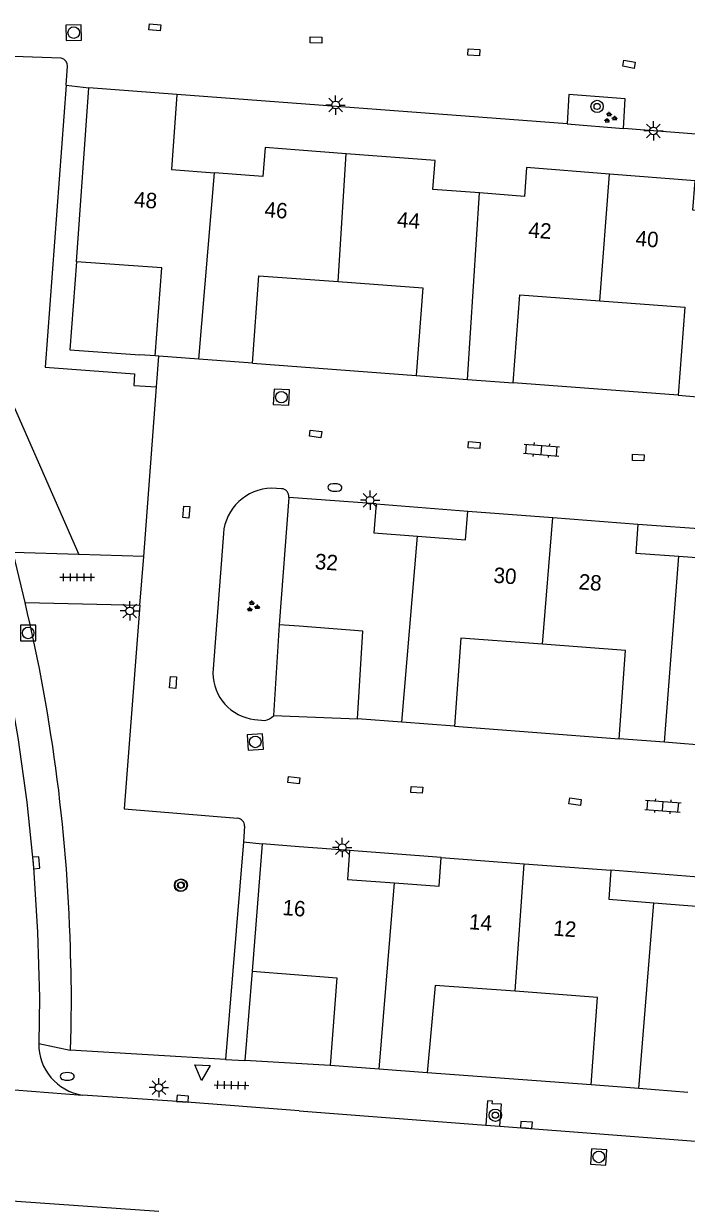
# Model space of a CAD drawing. Extents: x 132999 to 136000, y 398499 to 400501.
# Drawn here: x 133982.2 to 134025.1, y 399058.8 to 399135.6 of the extents above; entities that cross this region are included whole.
import ezdxf

# ---------------------------------------------------------------- set-up
doc = ezdxf.new("R2010")
doc.units = 0
for name, color, linetype in [('gg-afsc-erfafscheiding', 7, 'Continuous'), ('gg-afsc-muur', 7, 'Continuous'), ('gg-anno-huisnummerreeks BGT', 7, 'Continuous'), ('gg-bbg-hoofdgebouw', 7, 'Continuous'), ('gg-bbg-tussenscheiding', 7, 'Continuous'), ('gg-knt-BGT kruinlijn', 7, 'Continuous'), ('gg-knt-verharding', 7, 'Continuous'), ('gt-grn-groengrens', 7, 'Continuous'), ('gt-grn-weggrens', 7, 'Continuous'), ('gt-symb-boom', 7, 'Continuous'), ('gt-symb-brandkraan', 7, 'Continuous'), ('gt-symb-groenvak', 7, 'Continuous'), ('gt-symb-klinker verharding', 7, 'Continuous'), ('gt-symb-kolk', 7, 'Continuous'), ('gt-symb-kolk center center', 7, 'Continuous'), ('gt-symb-lichtmast', 7, 'Continuous'), ('gt-symb-rioolschacht', 7, 'Continuous'), ('gt-symb-tegel verharding', 7, 'Continuous'), ('gt-symb-waterafsluiter', 7, 'Continuous')]:
    doc.layers.add(name, color=color, linetype=linetype)

# ---------------------------------------------------------------- blocks, each defined once
blk = doc.blocks.new('gt0-KOLKCC')
at = {"layer": 'gt-symb-kolk center center'}
blk.add_lwpolyline([(-0.375, 0.2), (0.375, 0.2), (0.375, -0.2), (-0.375, -0.2)], close=True, dxfattribs=at)
blk = doc.blocks.new('gt0-LMAST')
at = {"layer": 'gt-symb-lichtmast'}
for p, q in [((-0.182, 0.173), (-0.447, 0.438)), ((-0.005, 0.246), (-0.005, 0.621)), ((0.172, 0.173), (0.437, 0.438)), ((-0.255, -0.004), (-0.63, -0.004)), ((-0.182, -0.181), (-0.447, -0.446)), ((-0.005, -0.254), (-0.005, -0.629)), ((0.437, -0.446), (0.172, -0.181)), ((0.245, -0.004), (0.62, -0.004))]:
    blk.add_line(p, q, dxfattribs=at)
blk.add_circle((-0.005, -0.004), 0.25, dxfattribs=at)
blk = doc.blocks.new('gt0-RS')
at = {"layer": 'gt-symb-rioolschacht'}
blk.add_lwpolyline([(-0.5, -0.5), (0.5, -0.5), (0.5, 0.5), (-0.5, 0.5)], close=True, dxfattribs=at)
blk.add_circle((0, 0), 0.375, dxfattribs=at)
blk = doc.blocks.new('gt0-BR')
at = {"layer": 'gt-symb-brandkraan'}
for centre, radius, start, end in [((-0.244, 0), 0.206, 107.56694, 252.43307), ((0.599, -2.664), 3, 106.89205, 107.56694), ((0, -0.691), 0.938, 73.10799, 106.89205), ((-0.599, -2.664), 3, 72.43309, 73.10799), ((0.244, 0), 0.206, 287.56695, 72.43309), ((0.599, 2.664), 3, 252.43307, 253.10797), ((0, 0.691), 0.938, 253.10797, 286.89206), ((-0.599, 2.664), 3, 286.89206, 287.56695)]:
    blk.add_arc(centre, radius, start, end, dxfattribs=at)
blk = doc.blocks.new('gt0-WAFSL')
at = {"layer": 'gt-symb-waterafsluiter'}
for p, q in [((-0.5, -0.333), (0, 0.667)), ((0, 0.667), (0.5, -0.333)), ((0.5, -0.333), (-0.5, -0.333))]:
    blk.add_line(p, q, dxfattribs=at)
blk = doc.blocks.new('gt0-BOOM')
at = {"layer": 'gt-symb-boom'}
for radius in [0.4, 0.2]:
    blk.add_circle((0, 0), radius, dxfattribs=at)
blk = doc.blocks.new('gt0-TEG1')
at = {"layer": 'gt-symb-tegel verharding'}
for p, q in [((-1.125, 0), (1.125, 0)), ((-0.9, -0.25), (-0.9, 0.25)), ((-0.45, -0.25), (-0.45, 0.25)), ((0, -0.25), (0, 0.25)), ((0.45, -0.25), (0.45, 0.25)), ((0.9, -0.25), (0.9, 0.25))]:
    blk.add_line(p, q, dxfattribs=at)
blk = doc.blocks.new('gt0-GRVAK')
at = {"layer": 'gt-symb-groenvak'}
for p, q in [((-0.11, 0.189), (-0.228, 0.24)), ((-0.182, 0.153), (0.088, 0.153)), ((-0.091, 0.211), (-0.156, 0.322)), ((-0.047, 0.214), (-0.047, 0.393)), ((-0.004, 0.211), (0.061, 0.322)), ((0.015, 0.189), (0.133, 0.24)), ((0.262, -0.052), (0.197, 0.059)), ((0.305, -0.049), (0.305, 0.13)), ((0.349, -0.052), (0.414, 0.059)), ((-0.245, -0.228), (-0.363, -0.177)), ((-0.318, -0.264), (-0.047, -0.264)), ((-0.226, -0.206), (-0.291, -0.095)), ((-0.183, -0.203), (-0.183, -0.024)), ((-0.139, -0.206), (-0.074, -0.095)), ((-0.12, -0.228), (-0.002, -0.177)), ((0.243, -0.074), (0.125, -0.023)), ((0.17, -0.11), (0.441, -0.11)), ((0.368, -0.074), (0.486, -0.023))]:
    blk.add_line(p, q, dxfattribs=at)
blk = doc.blocks.new('gt0-KOLK')
at = {"layer": 'gt-symb-kolk'}
blk.add_lwpolyline([(0, 0), (0.375, 0), (0.375, 0.4), (-0.375, 0.4), (-0.375, 0), (0, 0)], dxfattribs=at)
blk = doc.blocks.new('gt0-KL1')
at = {"layer": 'gt-symb-klinker verharding'}
for p, q in [((-1.15, 0.3), (1.15, 0.3)), ((-1, -0.3), (-1, 0.3)), ((-0.5, 0.3), (-0.5, 0.45)), ((0, -0.3), (0, 0.3)), ((0.5, 0.3), (0.5, 0.45)), ((1, -0.3), (1, 0.3)), ((-1.15, -0.3), (1.15, -0.3)), ((-0.5, -0.45), (-0.5, -0.3)), ((0.5, -0.45), (0.5, -0.3))]:
    blk.add_line(p, q, dxfattribs=at)

msp = doc.modelspace()

# ---------------------------------------------------------------- linework, layer by layer
at = {"layer": 'gg-afsc-erfafscheiding'}
for p, q in [((133998.7, 399096.66), (133998.333, 399090.764)), ((133998.333, 399090.764), (134003.781, 399090.56)), ((134018.921, 399066.83), (134008.291, 399067.61))]:
    msp.add_line(p, q, dxfattribs=at)
at = {"layer": 'gg-afsc-muur'}
for p, q in [((133985.57, 399120.19), (133985.15, 399114.484)), ((133985.15, 399114.484), (133989.689, 399114.16)), ((133990.67, 399114.09), (133989.689, 399114.16)), ((133996.98, 399113.62), (134007.591, 399112.82)), ((134024.561, 399111.54), (134013.871, 399112.34)), ((134010.061, 399090.09), (134020.731, 399089.27)), ((133996.95, 399074.19), (133996.49, 399068.41)), ((134002.011, 399068.08), (133996.49, 399068.41))]:
    msp.add_line(p, q, dxfattribs=at)
at = {"layer": 'gg-bbg-hoofdgebouw'}
for p, q in [((133985.57, 399120.19), (133986.374, 399131.467)), ((133992.078, 399131.047), (133986.374, 399131.467)), ((133992.078, 399131.047), (133991.72, 399126.18)), ((134020.109, 399125.876), (134014.741, 399126.3)), ((133991.72, 399126.18), (133994.526, 399125.962)), ((133990.916, 399114.072), (133990.67, 399114.09)), ((133993.493, 399113.88), (133990.916, 399114.072)), ((133996.98, 399113.62), (133993.493, 399113.88)), ((134007.591, 399112.82), (134010.923, 399112.565)), ((134010.923, 399112.565), (134013.871, 399112.34)), ((134024.561, 399111.54), (134027.659, 399111.288)), ((133999.33, 399104.92), (133998.7, 399096.66)), ((134004.991, 399104.49), (133999.33, 399104.92)), ((134010.931, 399104.03), (134016.432, 399103.605)), ((134016.432, 399103.605), (134021.941, 399103.18)), ((134006.666, 399090.344), (134003.781, 399090.56)), ((134010.061, 399090.09), (134006.666, 399090.344)), ((134023.669, 399089.04), (134020.731, 399089.27)), ((134026.991, 399088.78), (134023.669, 399089.04)), ((133997.61, 399082.45), (133996.95, 399074.19)), ((134009.211, 399081.57), (134014.585, 399081.164)), ((134014.585, 399081.164), (134020.201, 399080.74)), ((134005.187, 399067.842), (134002.011, 399068.08)), ((134008.291, 399067.61), (134005.187, 399067.842)), ((134022.013, 399066.588), (134018.921, 399066.83)), ((134025.191, 399066.34), (134022.013, 399066.588))]:
    msp.add_line(p, q, dxfattribs=at)
for points in [[(134003.059, 399127.203), (134000, 399127.434), (133997.79, 399127.6), (133997.65, 399125.72), (133994.526, 399125.962)], [(134011.699, 399124.655), (134008.661, 399124.89), (134008.811, 399126.77), (134003.059, 399127.203)], [(134014.741, 399126.3), (134014.601, 399124.43), (134011.699, 399124.655)], [(134028.468, 399123.321), (134025.515, 399123.544), (134025.658, 399125.438), (134020.109, 399125.876)], [(133990.67, 399114.09), (133991.1, 399119.8), (133985.57, 399120.19)], [(133996.98, 399113.62), (133997.4, 399119.29), (134002.53, 399118.909)], [(134002.53, 399118.909), (134008.021, 399118.5), (134007.591, 399112.82)], [(134013.871, 399112.34), (134014.301, 399118.05), (134019.482, 399117.662)], [(134019.482, 399117.662), (134024.991, 399117.25), (134024.561, 399111.54)], [(134004.991, 399104.49), (134004.841, 399102.61), (134007.666, 399102.396)], [(134007.666, 399102.396), (134010.781, 399102.16), (134010.931, 399104.03)], [(134021.941, 399103.18), (134021.811, 399101.3), (134024.606, 399101.098)], [(134024.606, 399101.098), (134027.751, 399100.87), (134027.881, 399102.75)], [(134003.781, 399090.56), (134004.131, 399096.24), (134000, 399096.56), (133998.7, 399096.66)], [(134015.776, 399095.394), (134010.491, 399095.79), (134010.061, 399090.09)], [(134020.731, 399089.27), (134021.161, 399094.99), (134015.776, 399095.394)], [(134003.271, 399082.02), (134000, 399082.269), (133997.61, 399082.45)], [(134003.271, 399082.02), (134003.131, 399080.14), (134006.178, 399079.914)], [(134006.178, 399079.914), (134009.071, 399079.7), (134009.211, 399081.57)], [(134020.201, 399080.74), (134020.061, 399078.86), (134022.991, 399078.633)], [(134022.991, 399078.633), (134026.011, 399078.4), (134026.151, 399080.28)], [(133996.95, 399074.19), (134002.441, 399073.76), (134002.011, 399068.08)], [(134013.999, 399072.891), (134008.811, 399073.27), (134008.291, 399067.61)], [(134018.921, 399066.83), (134019.341, 399072.5), (134013.999, 399072.891)]]:
    msp.add_lwpolyline(points, dxfattribs=at)
at = {"layer": 'gg-bbg-tussenscheiding'}
for p, q in [((134002.53, 399118.909), (134003.059, 399127.203)), ((133993.493, 399113.88), (133994.526, 399125.962)), ((134019.482, 399117.662), (134020.109, 399125.876)), ((134010.923, 399112.565), (134011.699, 399124.655)), ((134015.776, 399095.394), (134016.432, 399103.605)), ((134006.666, 399090.344), (134007.666, 399102.396)), ((134023.669, 399089.04), (134024.606, 399101.098)), ((134013.999, 399072.891), (134014.585, 399081.164)), ((134005.187, 399067.842), (134006.178, 399079.914)), ((134022.013, 399066.588), (134022.991, 399078.633))]:
    msp.add_line(p, q, dxfattribs=at)
at = {"layer": 'gg-knt-BGT kruinlijn'}
msp.add_line((133975.988, 399123.39), (133985.723, 399101.212), dxfattribs=at)
at = {"layer": 'gg-knt-verharding'}
for p, q in [((133984.578, 399133.394), (133981.496, 399133.51)), ((133984.899, 399131.637), (133984.999, 399132.871)), ((133984.899, 399131.637), (133986.374, 399131.467)), ((134017.361, 399129.13), (133992.078, 399131.047)), ((134025.733, 399128.469), (134021.016, 399128.831)), ((133990.765, 399112.093), (133990.916, 399114.072)), ((133989.938, 399101.084), (133990.765, 399112.093)), ((133998.856, 399105.482), (133998.221, 399105.518)), ((134004.991, 399104.49), (134010.931, 399104.03)), ((133995.092, 399102.567), (133994.409, 399093.529)), ((134021.941, 399103.18), (134027.881, 399102.75)), ((133985.723, 399101.212), (133981.48, 399101.34)), ((133989.938, 399101.084), (133985.723, 399101.212)), ((133989.684, 399097.935), (133989.938, 399101.084)), ((133982.242, 399098.109), (133989.684, 399097.935)), ((133997.107, 399090.519), (133997.786, 399090.445)), ((133996.465, 399083.605), (133996.393, 399082.584)), ((133996.393, 399082.584), (133995.22, 399068.48)), ((133996.393, 399082.584), (133997.61, 399082.45)), ((134009.211, 399081.57), (134003.271, 399082.02)), ((134026.151, 399080.28), (134020.201, 399080.74)), ((133983.179, 399072.5), (133983.128, 399069.512)), ((133995.22, 399068.48), (133985.17, 399069.08)), ((133979.432, 399066.661), (133985.963, 399066.162)), ((134000, 399065.148), (134012.096, 399064.22)), ((134012.096, 399064.22), (134013.003, 399064.151)), ((134013.003, 399064.151), (134029.216, 399062.907))]:
    msp.add_line(p, q, dxfattribs=at)
for points in [[(133984.899, 399131.637), (133983.54, 399113.362), (133989.328, 399112.928), (133989.3, 399112.171), (133990.765, 399112.093)], [(134021.016, 399128.831), (134021.137, 399130.762), (134017.482, 399131.046), (134017.361, 399129.13)], [(133968.278, 399126.974), (133974.224, 399115.478), (133974.962, 399113.915), (133976.304, 399110.729), (133977.469, 399107.474), (133977.979, 399105.822), (133979.114, 399101.748), (133980.145, 399097.647), (133981.041, 399093.513), (133981.775, 399089.348), (133982.352, 399085.157), (133982.779, 399080.949), (133983.055, 399076.728), (133983.179, 399072.5)], [(133989.684, 399097.935), (133988.671, 399084.717), (133996.017, 399084.12)], [(133985.196, 399074.992), (133985.221, 399072.734), (133985.2, 399070.48), (133985.17, 399069.08)], [(134000, 399065.148), (133992.439, 399065.723), (133985.963, 399066.162)], [(134013.003, 399064.151), (134013.112, 399065.569), (134012.521, 399065.598), (134012.523, 399065.762), (134012.216, 399065.78), (134012.096, 399064.22)]]:
    msp.add_lwpolyline(points, dxfattribs=at)
for centre, radius, start, end in [((133984.479, 399132.883), 0.52, 358.63526, 79.03088), ((133998.29, 399102.311), 3.208, 91.22774, 175.4184), ((133998.847, 399104.994), 0.488, 351.29207, 88.9976), ((133874.683, 399072.617), 110.538, 1.23093, 13.3332), ((133997.468, 399093.557), 3.059, 180.52537, 263.21727), ((133997.498, 399091.567), 1.159, 284.39464, 316.10521), ((133995.957, 399083.615), 0.508, 358.85807, 83.18213), ((133986.463, 399069.46), 3.335, 179.10206, 261.37833)]:
    msp.add_arc(centre, radius, start, end, dxfattribs=at)
at = {"layer": 'gt-grn-groengrens'}
msp.add_line((134017.361, 399129.13), (134021.016, 399128.831), dxfattribs=at)
at = {"layer": 'gt-grn-weggrens'}
for p, q in [((133982.242, 399098.109), (133981.48, 399101.34)), ((133983.128, 399069.512), (133985.17, 399069.08)), ((133995.22, 399068.48), (133996.49, 399068.41)), ((133971.749, 399059.977), (133990.91, 399058.636))]:
    msp.add_line(p, q, dxfattribs=at)

# ---------------------------------------------------------------- block references
at = {"layer": 'gt-symb-boom'}
for p in [(134019.312, 399130.263), (133992.318, 399079.761), (133992.358, 399079.781), (134012.717, 399064.86)]:
    msp.add_blockref('gt0-BOOM', p, dxfattribs=at)
at = {"layer": 'gt-symb-brandkraan', "rotation": -2.615386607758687}
msp.add_blockref('gt0-BR', (134002.317, 399105.558), dxfattribs=at)
at = {"layer": 'gt-symb-brandkraan'}
msp.add_blockref('gt0-BR', (133984.974, 399067.372), dxfattribs=at)
at = {"layer": 'gt-symb-groenvak'}
for p in [(134020.145, 399129.53), (133996.988, 399097.837)]:
    msp.add_blockref('gt0-GRVAK', p, dxfattribs=at)
at = {"layer": 'gt-symb-klinker verharding'}
for p, rotation in [((134015.708, 399107.986), -4.416283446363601), ((134023.579, 399084.895), -4.4162834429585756)]:
    msp.add_blockref('gt0-KL1', p, dxfattribs=dict(at, rotation=rotation))
at = {"layer": 'gt-symb-kolk'}
for p, rotation in [((133982.758, 399081.206), -85.17923392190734), ((133992.439, 399065.723), -3.7835902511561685), ((134014.711, 399064.03), -4.2448620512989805)]:
    msp.add_blockref('gt0-KOLK', p, dxfattribs=dict(at, rotation=rotation))
at = {"layer": 'gt-symb-kolk center center'}
for p, rotation in [((133990.653, 399135.396), -5.59335504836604), ((134001.097, 399134.574), 178.6038027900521), ((134011.329, 399133.775), -2.898270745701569), ((134021.382, 399133.002), 168.97335512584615), ((134001.067, 399109.03), 172.48161373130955), ((134011.346, 399108.309), 175.6625655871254), ((134021.978, 399107.494), 177.40879677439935), ((133992.687, 399103.96), 85.19279757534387), ((133991.828, 399092.918), 85.91323332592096), ((133999.656, 399086.587), -6.623567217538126), ((134007.621, 399085.954), -3.9171459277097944), ((134017.884, 399085.186), -8.23509390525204)]:
    msp.add_blockref('gt0-KOLKCC', p, dxfattribs=dict(at, rotation=rotation))
at = {"layer": 'gt-symb-lichtmast'}
for p in [(134002.372, 399130.36), (134022.967, 399128.684), (134004.602, 399104.734), (133989.033, 399097.557), (134002.803, 399082.213), (133990.918, 399066.649)]:
    msp.add_blockref('gt0-LMAST', p, dxfattribs=at)
at = {"layer": 'gt-symb-rioolschacht'}
for p, rotation in [((133985.395, 399135.052), 1.5900198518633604), ((133998.853, 399111.413), 86.86717398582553), ((133997.161, 399089.063), -176.4875921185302), ((134019.419, 399062.154), 176.0449623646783)]:
    msp.add_blockref('gt0-RS', p, dxfattribs=dict(at, rotation=rotation))
msp.add_blockref('gt0-RS', (133982.44, 399096.126), dxfattribs=at)
at = {"layer": 'gt-symb-tegel verharding'}
msp.add_blockref('gt0-TEG1', (133985.625, 399099.737), dxfattribs=at)
at = {"layer": 'gt-symb-tegel verharding', "rotation": -1.4893547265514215}
msp.add_blockref('gt0-TEG1', (133995.618, 399066.805), dxfattribs=at)
at = {"layer": 'gt-symb-waterafsluiter', "rotation": 176.55950512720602}
msp.add_blockref('gt0-WAFSL', (133993.725, 399067.768), dxfattribs=at)

# ---------------------------------------------------------------- texts
at = {"layer": 'gg-anno-huisnummerreeks BGT'}
for s, rotation, p in [('48', 355.6, (133989.277, 399123.752)), ('46', 355.6, (133997.732, 399123.1)), ('44', 355.6, (134006.318, 399122.438)), ('42', 355.6, (134014.832, 399121.782)), ('40', 355.5, (134021.772, 399121.231)), ('32', 355.6, (134000.993, 399100.281)), ('30', 355.6, (134012.568, 399099.39)), ('28', 355.6, (134018.083, 399098.964)), ('16', 355.6, (133998.894, 399077.841)), ('14', 355.7, (134010.983, 399076.922)), ('12', 355.7, (134016.446, 399076.51))]:
    msp.add_text(s, height=1, rotation=rotation, dxfattribs=at).set_placement(p)

doc.saveas('drawing.dxf')
